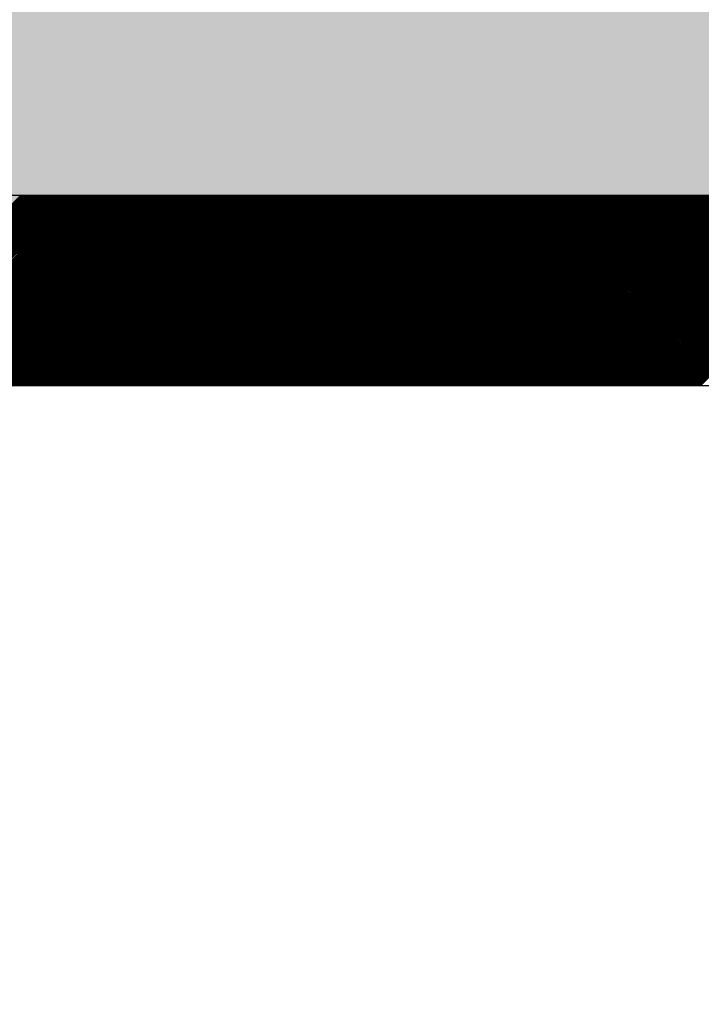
# Model space of a CAD drawing. Extents: x 3940905 to 4145695, y 925352 to 1109797.
# Tile 471 of 656: x 4007301 to 4007390, y 1099017 to 1099146. Entities that reach past the tile are written whole.
import ezdxf

# ---------------------------------------------------------------- set-up
doc = ezdxf.new("R2010")
doc.units = 0
doc.header["$LTSCALE"] = 750
doc.header["$MEASUREMENT"] = 0
doc.layers.get('0').update_dxf_attribs({"linetype": 'CONTINUOUS', "lineweight": 0})
doc.layers.add('CKD Equipments', color=252, linetype='CONTINUOUS', lineweight=0)
doc.layers.add('COLUMN', color=1, linetype='CONTINUOUS', lineweight=9)

# ---------------------------------------------------------------- blocks, each defined once
blk = doc.blocks.new('COLUMN')
at = {"layer": 'COLUMN'}
h = blk.add_hatch(color=1, dxfattribs=at)
h.dxf.hatch_style = 1
h.paths.add_polyline_path([(2683498.96, 965771.06), (2684447.96, 965771.06), (2684447.96, 965331.06), (2683498.96, 965331.06)])
h.paths.add_polyline_path([(2684237.96, 970191.06), (2683498.96, 970191.06), (2683498.96, 969191.06), (2684237.96, 969191.06)])
h.paths.add_polyline_path([(2687442.96, 969266.06), (2687037.96, 969266.06), (2687037.96, 970031.06), (2687442.96, 970031.06)])
h.paths.add_polyline_path([(2687107.96, 972041.45), (2687643.96, 972041.45), (2687643.96, 971756.06), (2687107.96, 971756.06)])
h.paths.add_polyline_path([(2683498.96, 973491.06), (2684407.96, 973491.06), (2684407.96, 973041.06), (2683498.96, 973041.06)])
h.paths.add_polyline_path([(2683648.96, 975761.06), (2683977.96, 975761.06), (2683977.96, 975211.06), (2683648.96, 975211.06)])
h.paths.add_polyline_path([(2686977.96, 975811.06), (2687727.96, 975811.06), (2687727.96, 975476.06), (2686977.96, 975476.06)])
h.paths.add_polyline_path([(2689868.96, 975851.06), (2689027.96, 975851.06), (2689027.96, 975556.06), (2689868.96, 975556.06)])
h.paths.add_polyline_path([(2686977.96, 973346.06), (2687643.96, 973346.06), (2687643.96, 973116.06), (2686977.96, 973116.06)])
h.paths.add_polyline_path([(2683823.96, 977646.06), (2684028.96, 977646.06), (2684028.96, 977211.06), (2683823.96, 977211.06)])
h.paths.add_polyline_path([(2683823.96, 979911.06), (2684103.96, 979911.06), (2684103.96, 980241.06), (2683823.96, 980241.06)])
h.paths.add_polyline_path([(2687803.96, 979891.06), (2688003.96, 979891.06), (2688003.96, 980241.06), (2687803.96, 980241.06)])
h.paths.add_polyline_path([(2691583.96, 979836.06), (2692013.96, 979836.06), (2692013.96, 980241.06), (2691583.96, 980241.06)])
h.paths.add_polyline_path([(2691695.96, 977346.06), (2692013.96, 977346.06), (2692013.96, 976786.06), (2691695.96, 976786.06)])
h.paths.add_polyline_path([(2687442.96, 965841.06), (2686812.96, 965841.06), (2686812.96, 965401.06), (2687442.96, 965401.06)])
h.paths.add_polyline_path([(2687467.96, 963421.06), (2686702.96, 963421.06), (2686702.96, 962976.06), (2687467.96, 962976.06)])
h.paths.add_polyline_path([(2684167.96, 963191.06), (2683398.96, 963191.06), (2683398.96, 962446.06), (2684167.96, 962446.06)])
h.paths.add_polyline_path([(2684447.96, 958916.06), (2683398.96, 958916.06), (2683398.96, 959356.06), (2684447.96, 959356.06)])
h.paths.add_polyline_path([(2684447.96, 957356.06), (2683413.96, 957356.06), (2683413.96, 956916.06), (2684447.96, 956916.06)])
h.paths.add_polyline_path([(2687457.96, 957436.06), (2686707.96, 957436.06), (2686707.96, 956996.06), (2687457.96, 956996.06)])
h.paths.add_polyline_path([(2687452.96, 959516.06), (2686692.96, 959516.06), (2686692.96, 959086.06), (2687452.96, 959086.06)])
h.paths.add_polyline_path([(2683413.96, 953326.06), (2684312.96, 953326.06), (2684312.96, 953776.06), (2683413.96, 953776.06)])
h.paths.add_polyline_path([(2683293.96, 952396.06), (2683767.96, 952396.06), (2683767.96, 951976.06), (2683293.96, 951976.06)])
h.paths.add_polyline_path([(2682463.96, 977841.06), (2681833.96, 977841.06), (2681833.96, 977051.06), (2682463.96, 977051.06)])
at = {"color": 2}
blk.add_lwpolyline([(2682463.96, 977841.06), (2681833.96, 977841.06), (2681833.96, 977051.06), (2682463.96, 977051.06)], close=True, dxfattribs=at)
at = {"layer": 'COLUMN', "color": 1}
blk.add_lwpolyline([(2682463.96, 977841.06), (2681833.96, 977841.06), (2681833.96, 977051.06), (2682463.96, 977051.06)], close=True, dxfattribs=at)

msp = doc.modelspace()

# ---------------------------------------------------------------- linework, layer by layer
at = {"layer": 'CKD Equipments', "lineweight": -2, "ltscale": 0.2}
for p, q in [((4007876.17, 1099123.33), (4007211.17, 1099123.33)), ((4007876.17, 1099123.33), (4007211.17, 1099123.33)), ((4007851.17, 1099098.33), (4007236.17, 1099098.33))]:
    msp.add_line(p, q, dxfattribs=at)
at = {"layer": 'CKD Equipments', "color": 43, "linetype": 'Continuous', "lineweight": -2, "ltscale": 0.2}
for p, q in [((4007275.82, 1099098.33), (4007300.82, 1099123.33)), ((4007276, 1099098.33), (4007301, 1099123.33)), ((4007276.18, 1099098.33), (4007301.18, 1099123.33)), ((4007276.35, 1099098.33), (4007301.35, 1099123.33)), ((4007276.53, 1099098.33), (4007301.53, 1099123.33)), ((4007276.71, 1099098.33), (4007301.71, 1099123.33)), ((4007276.88, 1099098.33), (4007301.88, 1099123.33)), ((4007277.06, 1099098.33), (4007302.06, 1099123.33)), ((4007277.24, 1099098.33), (4007302.24, 1099123.33)), ((4007277.41, 1099098.33), (4007302.41, 1099123.33)), ((4007277.59, 1099098.33), (4007302.59, 1099123.33)), ((4007277.77, 1099098.33), (4007302.77, 1099123.33)), ((4007277.94, 1099098.33), (4007302.94, 1099123.33)), ((4007278.12, 1099098.33), (4007303.12, 1099123.33)), ((4007278.3, 1099098.33), (4007303.3, 1099123.33)), ((4007278.47, 1099098.33), (4007303.47, 1099123.33)), ((4007278.65, 1099098.33), (4007303.65, 1099123.33)), ((4007278.83, 1099098.33), (4007303.83, 1099123.33)), ((4007279, 1099098.33), (4007304, 1099123.33)), ((4007279.18, 1099098.33), (4007304.18, 1099123.33)), ((4007279.36, 1099098.33), (4007304.36, 1099123.33)), ((4007279.53, 1099098.33), (4007304.53, 1099123.33)), ((4007279.71, 1099098.33), (4007304.71, 1099123.33)), ((4007279.89, 1099098.33), (4007304.89, 1099123.33)), ((4007280.06, 1099098.33), (4007305.06, 1099123.33)), ((4007280.24, 1099098.33), (4007305.24, 1099123.33)), ((4007280.42, 1099098.33), (4007305.42, 1099123.33)), ((4007280.59, 1099098.33), (4007305.59, 1099123.33)), ((4007280.77, 1099098.33), (4007305.77, 1099123.33)), ((4007280.95, 1099098.33), (4007305.95, 1099123.33)), ((4007281.12, 1099098.33), (4007306.12, 1099123.33)), ((4007281.3, 1099098.33), (4007306.3, 1099123.33)), ((4007281.48, 1099098.33), (4007306.48, 1099123.33)), ((4007281.66, 1099098.33), (4007306.66, 1099123.33)), ((4007281.83, 1099098.33), (4007306.83, 1099123.33)), ((4007282.01, 1099098.33), (4007307.01, 1099123.33)), ((4007282.19, 1099098.33), (4007307.19, 1099123.33)), ((4007282.36, 1099098.33), (4007307.36, 1099123.33)), ((4007282.54, 1099098.33), (4007307.54, 1099123.33)), ((4007282.72, 1099098.33), (4007307.72, 1099123.33)), ((4007282.89, 1099098.33), (4007307.89, 1099123.33)), ((4007283.07, 1099098.33), (4007308.07, 1099123.33)), ((4007283.25, 1099098.33), (4007308.25, 1099123.33)), ((4007283.42, 1099098.33), (4007308.42, 1099123.33)), ((4007283.6, 1099098.33), (4007308.6, 1099123.33)), ((4007283.78, 1099098.33), (4007308.78, 1099123.33)), ((4007283.95, 1099098.33), (4007308.95, 1099123.33)), ((4007284.13, 1099098.33), (4007309.13, 1099123.33)), ((4007284.31, 1099098.33), (4007309.31, 1099123.33)), ((4007284.48, 1099098.33), (4007309.48, 1099123.33)), ((4007284.66, 1099098.33), (4007309.66, 1099123.33)), ((4007284.84, 1099098.33), (4007309.84, 1099123.33)), ((4007285.01, 1099098.33), (4007310.01, 1099123.33)), ((4007285.19, 1099098.33), (4007310.19, 1099123.33)), ((4007285.37, 1099098.33), (4007310.37, 1099123.33)), ((4007285.54, 1099098.33), (4007310.54, 1099123.33)), ((4007285.72, 1099098.33), (4007310.72, 1099123.33)), ((4007285.9, 1099098.33), (4007310.9, 1099123.33)), ((4007286.07, 1099098.33), (4007311.07, 1099123.33)), ((4007286.25, 1099098.33), (4007311.25, 1099123.33)), ((4007286.43, 1099098.33), (4007311.43, 1099123.33)), ((4007286.61, 1099098.33), (4007311.61, 1099123.33)), ((4007286.78, 1099098.33), (4007311.78, 1099123.33)), ((4007286.96, 1099098.33), (4007311.96, 1099123.33)), ((4007287.14, 1099098.33), (4007312.14, 1099123.33)), ((4007287.31, 1099098.33), (4007312.31, 1099123.33)), ((4007287.49, 1099098.33), (4007312.49, 1099123.33)), ((4007287.67, 1099098.33), (4007312.67, 1099123.33)), ((4007287.84, 1099098.33), (4007312.84, 1099123.33)), ((4007288.02, 1099098.33), (4007313.02, 1099123.33)), ((4007288.2, 1099098.33), (4007313.2, 1099123.33)), ((4007288.37, 1099098.33), (4007313.37, 1099123.33)), ((4007288.55, 1099098.33), (4007313.55, 1099123.33)), ((4007288.73, 1099098.33), (4007313.73, 1099123.33)), ((4007288.9, 1099098.33), (4007313.9, 1099123.33)), ((4007289.08, 1099098.33), (4007314.08, 1099123.33)), ((4007289.26, 1099098.33), (4007314.26, 1099123.33)), ((4007289.43, 1099098.33), (4007314.43, 1099123.33)), ((4007289.61, 1099098.33), (4007314.61, 1099123.33)), ((4007289.79, 1099098.33), (4007314.79, 1099123.33)), ((4007289.96, 1099098.33), (4007314.96, 1099123.33)), ((4007290.14, 1099098.33), (4007315.14, 1099123.33)), ((4007290.32, 1099098.33), (4007315.32, 1099123.33)), ((4007290.49, 1099098.33), (4007315.49, 1099123.33)), ((4007290.67, 1099098.33), (4007315.67, 1099123.33)), ((4007290.85, 1099098.33), (4007315.85, 1099123.33)), ((4007291.02, 1099098.33), (4007316.02, 1099123.33)), ((4007291.2, 1099098.33), (4007316.2, 1099123.33)), ((4007291.38, 1099098.33), (4007316.38, 1099123.33)), ((4007291.55, 1099098.33), (4007316.55, 1099123.33)), ((4007291.73, 1099098.33), (4007316.73, 1099123.33)), ((4007291.91, 1099098.33), (4007316.91, 1099123.33)), ((4007292.09, 1099098.33), (4007317.09, 1099123.33)), ((4007292.26, 1099098.33), (4007317.26, 1099123.33)), ((4007292.44, 1099098.33), (4007317.44, 1099123.33)), ((4007292.62, 1099098.33), (4007317.62, 1099123.33)), ((4007292.79, 1099098.33), (4007317.79, 1099123.33)), ((4007292.97, 1099098.33), (4007317.97, 1099123.33)), ((4007293.15, 1099098.33), (4007318.15, 1099123.33)), ((4007293.32, 1099098.33), (4007318.32, 1099123.33)), ((4007293.5, 1099098.33), (4007318.5, 1099123.33)), ((4007293.68, 1099098.33), (4007318.68, 1099123.33)), ((4007293.85, 1099098.33), (4007318.85, 1099123.33)), ((4007294.03, 1099098.33), (4007319.03, 1099123.33)), ((4007294.21, 1099098.33), (4007319.21, 1099123.33)), ((4007294.38, 1099098.33), (4007319.38, 1099123.33)), ((4007294.56, 1099098.33), (4007319.56, 1099123.33)), ((4007294.74, 1099098.33), (4007319.74, 1099123.33)), ((4007294.91, 1099098.33), (4007319.91, 1099123.33)), ((4007295.09, 1099098.33), (4007320.09, 1099123.33)), ((4007295.27, 1099098.33), (4007320.27, 1099123.33)), ((4007295.44, 1099098.33), (4007320.44, 1099123.33)), ((4007295.62, 1099098.33), (4007320.62, 1099123.33)), ((4007295.8, 1099098.33), (4007320.8, 1099123.33)), ((4007295.97, 1099098.33), (4007320.97, 1099123.33)), ((4007296.15, 1099098.33), (4007321.15, 1099123.33)), ((4007296.33, 1099098.33), (4007321.33, 1099123.33)), ((4007296.5, 1099098.33), (4007321.5, 1099123.33)), ((4007296.68, 1099098.33), (4007321.68, 1099123.33)), ((4007296.86, 1099098.33), (4007321.86, 1099123.33)), ((4007297.03, 1099098.33), (4007322.03, 1099123.33)), ((4007297.21, 1099098.33), (4007322.21, 1099123.33)), ((4007297.39, 1099098.33), (4007322.39, 1099123.33)), ((4007297.57, 1099098.33), (4007322.57, 1099123.33)), ((4007297.74, 1099098.33), (4007322.74, 1099123.33)), ((4007297.92, 1099098.33), (4007322.92, 1099123.33)), ((4007298.1, 1099098.33), (4007323.1, 1099123.33)), ((4007298.27, 1099098.33), (4007323.27, 1099123.33)), ((4007298.45, 1099098.33), (4007323.45, 1099123.33)), ((4007298.63, 1099098.33), (4007323.63, 1099123.33)), ((4007298.8, 1099098.33), (4007323.8, 1099123.33)), ((4007298.98, 1099098.33), (4007323.98, 1099123.33)), ((4007299.16, 1099098.33), (4007324.16, 1099123.33)), ((4007299.33, 1099098.33), (4007324.33, 1099123.33)), ((4007299.51, 1099098.33), (4007324.51, 1099123.33)), ((4007299.69, 1099098.33), (4007324.69, 1099123.33)), ((4007299.86, 1099098.33), (4007324.86, 1099123.33)), ((4007300.04, 1099098.33), (4007325.04, 1099123.33)), ((4007300.22, 1099098.33), (4007325.22, 1099123.33)), ((4007300.39, 1099098.33), (4007325.39, 1099123.33)), ((4007300.57, 1099098.33), (4007325.57, 1099123.33)), ((4007300.75, 1099098.33), (4007325.75, 1099123.33)), ((4007300.92, 1099098.33), (4007325.92, 1099123.33)), ((4007301.1, 1099098.33), (4007326.1, 1099123.33)), ((4007301.28, 1099098.33), (4007326.28, 1099123.33)), ((4007301.45, 1099098.33), (4007326.45, 1099123.33)), ((4007301.63, 1099098.33), (4007326.63, 1099123.33)), ((4007301.81, 1099098.33), (4007326.81, 1099123.33)), ((4007301.98, 1099098.33), (4007326.98, 1099123.33)), ((4007302.16, 1099098.33), (4007327.16, 1099123.33)), ((4007302.34, 1099098.33), (4007327.34, 1099123.33)), ((4007302.51, 1099098.33), (4007327.51, 1099123.33)), ((4007302.69, 1099098.33), (4007327.69, 1099123.33)), ((4007302.87, 1099098.33), (4007327.87, 1099123.33)), ((4007303.05, 1099098.33), (4007328.05, 1099123.33)), ((4007303.22, 1099098.33), (4007328.22, 1099123.33)), ((4007303.4, 1099098.33), (4007328.4, 1099123.33)), ((4007303.58, 1099098.33), (4007328.58, 1099123.33)), ((4007303.75, 1099098.33), (4007328.75, 1099123.33)), ((4007303.93, 1099098.33), (4007328.93, 1099123.33)), ((4007304.11, 1099098.33), (4007329.11, 1099123.33)), ((4007304.28, 1099098.33), (4007329.28, 1099123.33)), ((4007304.46, 1099098.33), (4007329.46, 1099123.33)), ((4007304.64, 1099098.33), (4007329.64, 1099123.33)), ((4007304.81, 1099098.33), (4007329.81, 1099123.33)), ((4007304.99, 1099098.33), (4007329.99, 1099123.33)), ((4007305.17, 1099098.33), (4007330.17, 1099123.33)), ((4007305.34, 1099098.33), (4007330.34, 1099123.33)), ((4007305.52, 1099098.33), (4007330.52, 1099123.33)), ((4007305.7, 1099098.33), (4007330.7, 1099123.33)), ((4007305.87, 1099098.33), (4007330.87, 1099123.33)), ((4007306.05, 1099098.33), (4007331.05, 1099123.33)), ((4007306.23, 1099098.33), (4007331.23, 1099123.33)), ((4007306.4, 1099098.33), (4007331.4, 1099123.33)), ((4007306.58, 1099098.33), (4007331.58, 1099123.33)), ((4007306.76, 1099098.33), (4007331.76, 1099123.33)), ((4007306.93, 1099098.33), (4007331.93, 1099123.33)), ((4007307.11, 1099098.33), (4007332.11, 1099123.33)), ((4007307.29, 1099098.33), (4007332.29, 1099123.33)), ((4007307.46, 1099098.33), (4007332.46, 1099123.33)), ((4007307.64, 1099098.33), (4007332.64, 1099123.33)), ((4007307.82, 1099098.33), (4007332.82, 1099123.33)), ((4007308, 1099098.33), (4007333, 1099123.33)), ((4007308.17, 1099098.33), (4007333.17, 1099123.33)), ((4007308.35, 1099098.33), (4007333.35, 1099123.33)), ((4007308.53, 1099098.33), (4007333.53, 1099123.33)), ((4007308.7, 1099098.33), (4007333.7, 1099123.33)), ((4007308.88, 1099098.33), (4007333.88, 1099123.33)), ((4007309.06, 1099098.33), (4007334.06, 1099123.33)), ((4007309.23, 1099098.33), (4007334.23, 1099123.33)), ((4007309.41, 1099098.33), (4007334.41, 1099123.33)), ((4007309.59, 1099098.33), (4007334.59, 1099123.33)), ((4007309.76, 1099098.33), (4007334.76, 1099123.33)), ((4007309.94, 1099098.33), (4007334.94, 1099123.33)), ((4007310.12, 1099098.33), (4007335.12, 1099123.33)), ((4007310.29, 1099098.33), (4007335.29, 1099123.33)), ((4007310.47, 1099098.33), (4007335.47, 1099123.33)), ((4007310.65, 1099098.33), (4007335.65, 1099123.33)), ((4007310.82, 1099098.33), (4007335.82, 1099123.33)), ((4007311, 1099098.33), (4007336, 1099123.33)), ((4007311.18, 1099098.33), (4007336.18, 1099123.33)), ((4007311.35, 1099098.33), (4007336.35, 1099123.33)), ((4007311.53, 1099098.33), (4007336.53, 1099123.33)), ((4007311.71, 1099098.33), (4007336.71, 1099123.33)), ((4007311.88, 1099098.33), (4007336.88, 1099123.33)), ((4007312.06, 1099098.33), (4007337.06, 1099123.33)), ((4007312.24, 1099098.33), (4007337.24, 1099123.33)), ((4007312.41, 1099098.33), (4007337.41, 1099123.33)), ((4007312.59, 1099098.33), (4007337.59, 1099123.33)), ((4007312.77, 1099098.33), (4007337.77, 1099123.33)), ((4007312.94, 1099098.33), (4007337.94, 1099123.33)), ((4007313.12, 1099098.33), (4007338.12, 1099123.33)), ((4007313.3, 1099098.33), (4007338.3, 1099123.33)), ((4007313.48, 1099098.33), (4007338.48, 1099123.33)), ((4007313.65, 1099098.33), (4007338.65, 1099123.33)), ((4007313.83, 1099098.33), (4007338.83, 1099123.33)), ((4007314.01, 1099098.33), (4007339.01, 1099123.33)), ((4007314.18, 1099098.33), (4007339.18, 1099123.33)), ((4007314.36, 1099098.33), (4007339.36, 1099123.33)), ((4007314.54, 1099098.33), (4007339.54, 1099123.33)), ((4007314.71, 1099098.33), (4007339.71, 1099123.33)), ((4007314.89, 1099098.33), (4007339.89, 1099123.33)), ((4007315.07, 1099098.33), (4007340.07, 1099123.33)), ((4007315.24, 1099098.33), (4007340.24, 1099123.33)), ((4007315.42, 1099098.33), (4007340.42, 1099123.33)), ((4007315.6, 1099098.33), (4007340.6, 1099123.33)), ((4007315.77, 1099098.33), (4007340.77, 1099123.33)), ((4007315.95, 1099098.33), (4007340.95, 1099123.33)), ((4007316.13, 1099098.33), (4007341.13, 1099123.33)), ((4007316.3, 1099098.33), (4007341.3, 1099123.33)), ((4007316.48, 1099098.33), (4007341.48, 1099123.33)), ((4007316.66, 1099098.33), (4007341.66, 1099123.33)), ((4007316.83, 1099098.33), (4007341.83, 1099123.33)), ((4007317.01, 1099098.33), (4007342.01, 1099123.33)), ((4007317.19, 1099098.33), (4007342.19, 1099123.33)), ((4007317.36, 1099098.33), (4007342.36, 1099123.33)), ((4007317.54, 1099098.33), (4007342.54, 1099123.33)), ((4007317.72, 1099098.33), (4007342.72, 1099123.33)), ((4007317.89, 1099098.33), (4007342.89, 1099123.33)), ((4007318.07, 1099098.33), (4007343.07, 1099123.33)), ((4007318.25, 1099098.33), (4007343.25, 1099123.33)), ((4007318.42, 1099098.33), (4007343.42, 1099123.33)), ((4007318.6, 1099098.33), (4007343.6, 1099123.33)), ((4007318.78, 1099098.33), (4007343.78, 1099123.33)), ((4007318.96, 1099098.33), (4007343.96, 1099123.33)), ((4007319.13, 1099098.33), (4007344.13, 1099123.33)), ((4007319.31, 1099098.33), (4007344.31, 1099123.33)), ((4007319.49, 1099098.33), (4007344.49, 1099123.33)), ((4007319.66, 1099098.33), (4007344.66, 1099123.33)), ((4007319.84, 1099098.33), (4007344.84, 1099123.33)), ((4007320.02, 1099098.33), (4007345.02, 1099123.33)), ((4007320.19, 1099098.33), (4007345.19, 1099123.33)), ((4007320.37, 1099098.33), (4007345.37, 1099123.33)), ((4007320.55, 1099098.33), (4007345.55, 1099123.33)), ((4007320.72, 1099098.33), (4007345.72, 1099123.33)), ((4007320.9, 1099098.33), (4007345.9, 1099123.33)), ((4007321.08, 1099098.33), (4007346.08, 1099123.33)), ((4007321.25, 1099098.33), (4007346.25, 1099123.33)), ((4007321.43, 1099098.33), (4007346.43, 1099123.33)), ((4007321.61, 1099098.33), (4007346.61, 1099123.33)), ((4007321.78, 1099098.33), (4007346.78, 1099123.33)), ((4007321.96, 1099098.33), (4007346.96, 1099123.33)), ((4007322.14, 1099098.33), (4007347.14, 1099123.33)), ((4007322.31, 1099098.33), (4007347.31, 1099123.33)), ((4007322.49, 1099098.33), (4007347.49, 1099123.33)), ((4007322.67, 1099098.33), (4007347.67, 1099123.33)), ((4007322.84, 1099098.33), (4007347.84, 1099123.33)), ((4007323.02, 1099098.33), (4007348.02, 1099123.33)), ((4007323.2, 1099098.33), (4007348.2, 1099123.33)), ((4007323.37, 1099098.33), (4007348.37, 1099123.33)), ((4007323.55, 1099098.33), (4007348.55, 1099123.33)), ((4007323.73, 1099098.33), (4007348.73, 1099123.33)), ((4007323.9, 1099098.33), (4007348.9, 1099123.33)), ((4007324.08, 1099098.33), (4007349.08, 1099123.33)), ((4007324.26, 1099098.33), (4007349.26, 1099123.33)), ((4007324.44, 1099098.33), (4007349.44, 1099123.33)), ((4007324.61, 1099098.33), (4007349.61, 1099123.33)), ((4007324.79, 1099098.33), (4007349.79, 1099123.33)), ((4007324.97, 1099098.33), (4007349.97, 1099123.33)), ((4007325.14, 1099098.33), (4007350.14, 1099123.33)), ((4007325.32, 1099098.33), (4007350.32, 1099123.33)), ((4007325.5, 1099098.33), (4007350.5, 1099123.33)), ((4007325.67, 1099098.33), (4007350.67, 1099123.33)), ((4007325.85, 1099098.33), (4007350.85, 1099123.33)), ((4007326.03, 1099098.33), (4007351.03, 1099123.33)), ((4007326.2, 1099098.33), (4007351.2, 1099123.33)), ((4007326.38, 1099098.33), (4007351.38, 1099123.33)), ((4007326.56, 1099098.33), (4007351.56, 1099123.33)), ((4007326.73, 1099098.33), (4007351.73, 1099123.33)), ((4007326.91, 1099098.33), (4007351.91, 1099123.33)), ((4007327.09, 1099098.33), (4007352.09, 1099123.33)), ((4007327.26, 1099098.33), (4007352.26, 1099123.33)), ((4007327.44, 1099098.33), (4007352.44, 1099123.33)), ((4007327.62, 1099098.33), (4007352.62, 1099123.33)), ((4007327.79, 1099098.33), (4007352.79, 1099123.33)), ((4007327.97, 1099098.33), (4007352.97, 1099123.33)), ((4007328.15, 1099098.33), (4007353.15, 1099123.33)), ((4007328.32, 1099098.33), (4007353.32, 1099123.33)), ((4007328.5, 1099098.33), (4007353.5, 1099123.33)), ((4007328.68, 1099098.33), (4007353.68, 1099123.33)), ((4007328.85, 1099098.33), (4007353.85, 1099123.33)), ((4007329.03, 1099098.33), (4007354.03, 1099123.33)), ((4007329.21, 1099098.33), (4007354.21, 1099123.33)), ((4007329.38, 1099098.33), (4007354.38, 1099123.33)), ((4007329.56, 1099098.33), (4007354.56, 1099123.33)), ((4007329.74, 1099098.33), (4007354.74, 1099123.33)), ((4007329.92, 1099098.33), (4007354.92, 1099123.33)), ((4007330.09, 1099098.33), (4007355.09, 1099123.33)), ((4007330.27, 1099098.33), (4007355.27, 1099123.33)), ((4007330.45, 1099098.33), (4007355.45, 1099123.33)), ((4007330.62, 1099098.33), (4007355.62, 1099123.33)), ((4007330.8, 1099098.33), (4007355.8, 1099123.33)), ((4007330.98, 1099098.33), (4007355.98, 1099123.33)), ((4007331.15, 1099098.33), (4007356.15, 1099123.33)), ((4007331.33, 1099098.33), (4007356.33, 1099123.33)), ((4007331.51, 1099098.33), (4007356.51, 1099123.33)), ((4007331.68, 1099098.33), (4007356.68, 1099123.33)), ((4007331.86, 1099098.33), (4007356.86, 1099123.33)), ((4007332.04, 1099098.33), (4007357.04, 1099123.33)), ((4007332.21, 1099098.33), (4007357.21, 1099123.33)), ((4007332.39, 1099098.33), (4007357.39, 1099123.33)), ((4007332.57, 1099098.33), (4007357.57, 1099123.33)), ((4007332.74, 1099098.33), (4007357.74, 1099123.33)), ((4007332.92, 1099098.33), (4007357.92, 1099123.33)), ((4007333.1, 1099098.33), (4007358.1, 1099123.33)), ((4007333.27, 1099098.33), (4007358.27, 1099123.33)), ((4007333.45, 1099098.33), (4007358.45, 1099123.33)), ((4007333.63, 1099098.33), (4007358.63, 1099123.33)), ((4007333.8, 1099098.33), (4007358.8, 1099123.33)), ((4007333.98, 1099098.33), (4007358.98, 1099123.33)), ((4007334.16, 1099098.33), (4007359.16, 1099123.33)), ((4007334.33, 1099098.33), (4007359.33, 1099123.33)), ((4007334.51, 1099098.33), (4007359.51, 1099123.33)), ((4007334.69, 1099098.33), (4007359.69, 1099123.33)), ((4007334.87, 1099098.33), (4007359.87, 1099123.33)), ((4007335.04, 1099098.33), (4007360.04, 1099123.33)), ((4007335.22, 1099098.33), (4007360.22, 1099123.33)), ((4007335.4, 1099098.33), (4007360.4, 1099123.33)), ((4007335.57, 1099098.33), (4007360.57, 1099123.33)), ((4007335.75, 1099098.33), (4007360.75, 1099123.33)), ((4007335.93, 1099098.33), (4007360.93, 1099123.33)), ((4007336.1, 1099098.33), (4007361.1, 1099123.33)), ((4007336.28, 1099098.33), (4007361.28, 1099123.33)), ((4007336.46, 1099098.33), (4007361.46, 1099123.33)), ((4007336.63, 1099098.33), (4007361.63, 1099123.33)), ((4007336.81, 1099098.33), (4007361.81, 1099123.33)), ((4007336.99, 1099098.33), (4007361.99, 1099123.33)), ((4007337.16, 1099098.33), (4007362.16, 1099123.33)), ((4007337.34, 1099098.33), (4007362.34, 1099123.33)), ((4007337.52, 1099098.33), (4007362.52, 1099123.33)), ((4007337.69, 1099098.33), (4007362.69, 1099123.33)), ((4007337.87, 1099098.33), (4007362.87, 1099123.33)), ((4007338.05, 1099098.33), (4007363.05, 1099123.33)), ((4007338.22, 1099098.33), (4007363.22, 1099123.33)), ((4007338.4, 1099098.33), (4007363.4, 1099123.33)), ((4007338.58, 1099098.33), (4007363.58, 1099123.33)), ((4007338.75, 1099098.33), (4007363.75, 1099123.33)), ((4007338.93, 1099098.33), (4007363.93, 1099123.33)), ((4007339.11, 1099098.33), (4007364.11, 1099123.33)), ((4007339.28, 1099098.33), (4007364.28, 1099123.33)), ((4007339.46, 1099098.33), (4007364.46, 1099123.33)), ((4007339.64, 1099098.33), (4007364.64, 1099123.33)), ((4007339.81, 1099098.33), (4007364.81, 1099123.33)), ((4007339.99, 1099098.33), (4007364.99, 1099123.33)), ((4007340.17, 1099098.33), (4007365.17, 1099123.33)), ((4007340.35, 1099098.33), (4007365.35, 1099123.33)), ((4007340.52, 1099098.33), (4007365.52, 1099123.33)), ((4007340.7, 1099098.33), (4007365.7, 1099123.33)), ((4007340.88, 1099098.33), (4007365.88, 1099123.33)), ((4007341.05, 1099098.33), (4007366.05, 1099123.33)), ((4007341.23, 1099098.33), (4007366.23, 1099123.33)), ((4007341.41, 1099098.33), (4007366.41, 1099123.33)), ((4007341.58, 1099098.33), (4007366.58, 1099123.33)), ((4007341.76, 1099098.33), (4007366.76, 1099123.33)), ((4007341.94, 1099098.33), (4007366.94, 1099123.33)), ((4007342.11, 1099098.33), (4007367.11, 1099123.33)), ((4007342.29, 1099098.33), (4007367.29, 1099123.33)), ((4007342.47, 1099098.33), (4007367.47, 1099123.33)), ((4007342.64, 1099098.33), (4007367.64, 1099123.33)), ((4007342.82, 1099098.33), (4007367.82, 1099123.33)), ((4007343, 1099098.33), (4007368, 1099123.33)), ((4007343.17, 1099098.33), (4007368.17, 1099123.33)), ((4007343.35, 1099098.33), (4007368.35, 1099123.33)), ((4007343.53, 1099098.33), (4007368.53, 1099123.33)), ((4007343.7, 1099098.33), (4007368.7, 1099123.33)), ((4007343.88, 1099098.33), (4007368.88, 1099123.33)), ((4007344.06, 1099098.33), (4007369.06, 1099123.33)), ((4007344.23, 1099098.33), (4007369.23, 1099123.33)), ((4007344.41, 1099098.33), (4007369.41, 1099123.33)), ((4007344.59, 1099098.33), (4007369.59, 1099123.33)), ((4007344.76, 1099098.33), (4007369.76, 1099123.33)), ((4007344.94, 1099098.33), (4007369.94, 1099123.33)), ((4007345.12, 1099098.33), (4007370.12, 1099123.33)), ((4007345.29, 1099098.33), (4007370.29, 1099123.33)), ((4007345.47, 1099098.33), (4007370.47, 1099123.33)), ((4007345.65, 1099098.33), (4007370.65, 1099123.33)), ((4007345.83, 1099098.33), (4007370.83, 1099123.33)), ((4007346, 1099098.33), (4007371, 1099123.33)), ((4007346.18, 1099098.33), (4007371.18, 1099123.33)), ((4007346.36, 1099098.33), (4007371.36, 1099123.33)), ((4007346.53, 1099098.33), (4007371.53, 1099123.33)), ((4007346.71, 1099098.33), (4007371.71, 1099123.33)), ((4007346.89, 1099098.33), (4007371.89, 1099123.33)), ((4007347.06, 1099098.33), (4007372.06, 1099123.33)), ((4007347.24, 1099098.33), (4007372.24, 1099123.33)), ((4007347.42, 1099098.33), (4007372.42, 1099123.33)), ((4007347.59, 1099098.33), (4007372.59, 1099123.33)), ((4007347.77, 1099098.33), (4007372.77, 1099123.33)), ((4007347.95, 1099098.33), (4007372.95, 1099123.33)), ((4007348.12, 1099098.33), (4007373.12, 1099123.33)), ((4007348.3, 1099098.33), (4007373.3, 1099123.33)), ((4007348.48, 1099098.33), (4007373.48, 1099123.33)), ((4007348.65, 1099098.33), (4007373.65, 1099123.33)), ((4007348.83, 1099098.33), (4007373.83, 1099123.33)), ((4007349.01, 1099098.33), (4007374.01, 1099123.33)), ((4007349.18, 1099098.33), (4007374.18, 1099123.33)), ((4007349.36, 1099098.33), (4007374.36, 1099123.33)), ((4007349.54, 1099098.33), (4007374.54, 1099123.33)), ((4007349.71, 1099098.33), (4007374.71, 1099123.33)), ((4007349.89, 1099098.33), (4007374.89, 1099123.33)), ((4007350.07, 1099098.33), (4007375.07, 1099123.33)), ((4007350.24, 1099098.33), (4007375.24, 1099123.33)), ((4007350.42, 1099098.33), (4007375.42, 1099123.33)), ((4007350.6, 1099098.33), (4007375.6, 1099123.33)), ((4007350.77, 1099098.33), (4007375.77, 1099123.33)), ((4007350.95, 1099098.33), (4007375.95, 1099123.33)), ((4007351.13, 1099098.33), (4007376.13, 1099123.33)), ((4007351.31, 1099098.33), (4007376.31, 1099123.33)), ((4007351.48, 1099098.33), (4007376.48, 1099123.33)), ((4007351.66, 1099098.33), (4007376.66, 1099123.33)), ((4007351.84, 1099098.33), (4007376.84, 1099123.33)), ((4007352.01, 1099098.33), (4007377.01, 1099123.33)), ((4007352.19, 1099098.33), (4007377.19, 1099123.33)), ((4007352.37, 1099098.33), (4007377.37, 1099123.33)), ((4007352.54, 1099098.33), (4007377.54, 1099123.33)), ((4007352.72, 1099098.33), (4007377.72, 1099123.33)), ((4007352.9, 1099098.33), (4007377.9, 1099123.33)), ((4007353.07, 1099098.33), (4007378.07, 1099123.33)), ((4007353.25, 1099098.33), (4007378.25, 1099123.33)), ((4007353.43, 1099098.33), (4007378.43, 1099123.33)), ((4007353.6, 1099098.33), (4007378.6, 1099123.33)), ((4007353.78, 1099098.33), (4007378.78, 1099123.33)), ((4007353.96, 1099098.33), (4007378.96, 1099123.33)), ((4007354.13, 1099098.33), (4007379.13, 1099123.33)), ((4007354.31, 1099098.33), (4007379.31, 1099123.33)), ((4007354.49, 1099098.33), (4007379.49, 1099123.33)), ((4007354.66, 1099098.33), (4007379.66, 1099123.33)), ((4007354.84, 1099098.33), (4007379.84, 1099123.33)), ((4007355.02, 1099098.33), (4007380.02, 1099123.33)), ((4007355.19, 1099098.33), (4007380.19, 1099123.33)), ((4007355.37, 1099098.33), (4007380.37, 1099123.33)), ((4007355.55, 1099098.33), (4007380.55, 1099123.33)), ((4007355.72, 1099098.33), (4007380.72, 1099123.33)), ((4007355.9, 1099098.33), (4007380.9, 1099123.33)), ((4007356.08, 1099098.33), (4007381.08, 1099123.33)), ((4007356.26, 1099098.33), (4007381.26, 1099123.33)), ((4007356.43, 1099098.33), (4007381.43, 1099123.33)), ((4007356.61, 1099098.33), (4007381.61, 1099123.33)), ((4007356.79, 1099098.33), (4007381.79, 1099123.33)), ((4007356.96, 1099098.33), (4007381.96, 1099123.33)), ((4007357.14, 1099098.33), (4007382.14, 1099123.33)), ((4007357.32, 1099098.33), (4007382.32, 1099123.33)), ((4007357.49, 1099098.33), (4007382.49, 1099123.33)), ((4007357.67, 1099098.33), (4007382.67, 1099123.33)), ((4007357.85, 1099098.33), (4007382.85, 1099123.33)), ((4007358.02, 1099098.33), (4007383.02, 1099123.33)), ((4007358.2, 1099098.33), (4007383.2, 1099123.33)), ((4007358.38, 1099098.33), (4007383.38, 1099123.33)), ((4007358.55, 1099098.33), (4007383.55, 1099123.33)), ((4007358.73, 1099098.33), (4007383.73, 1099123.33)), ((4007358.91, 1099098.33), (4007383.91, 1099123.33)), ((4007359.08, 1099098.33), (4007384.08, 1099123.33)), ((4007359.26, 1099098.33), (4007384.26, 1099123.33)), ((4007359.44, 1099098.33), (4007384.44, 1099123.33)), ((4007359.61, 1099098.33), (4007384.61, 1099123.33)), ((4007359.79, 1099098.33), (4007384.79, 1099123.33)), ((4007359.97, 1099098.33), (4007384.97, 1099123.33)), ((4007360.14, 1099098.33), (4007385.14, 1099123.33)), ((4007360.32, 1099098.33), (4007385.32, 1099123.33)), ((4007360.5, 1099098.33), (4007385.5, 1099123.33)), ((4007360.67, 1099098.33), (4007385.67, 1099123.33)), ((4007360.85, 1099098.33), (4007385.85, 1099123.33)), ((4007361.03, 1099098.33), (4007386.03, 1099123.33)), ((4007361.2, 1099098.33), (4007386.2, 1099123.33)), ((4007361.38, 1099098.33), (4007386.38, 1099123.33)), ((4007361.56, 1099098.33), (4007386.56, 1099123.33)), ((4007361.74, 1099098.33), (4007386.74, 1099123.33)), ((4007361.91, 1099098.33), (4007386.91, 1099123.33)), ((4007362.09, 1099098.33), (4007387.09, 1099123.33)), ((4007362.27, 1099098.33), (4007387.27, 1099123.33)), ((4007362.44, 1099098.33), (4007387.44, 1099123.33)), ((4007362.62, 1099098.33), (4007387.62, 1099123.33)), ((4007362.8, 1099098.33), (4007387.8, 1099123.33)), ((4007362.97, 1099098.33), (4007387.97, 1099123.33)), ((4007363.15, 1099098.33), (4007388.15, 1099123.33)), ((4007363.33, 1099098.33), (4007388.33, 1099123.33)), ((4007363.5, 1099098.33), (4007388.5, 1099123.33)), ((4007363.68, 1099098.33), (4007388.68, 1099123.33)), ((4007363.86, 1099098.33), (4007388.86, 1099123.33)), ((4007364.03, 1099098.33), (4007389.03, 1099123.33)), ((4007364.21, 1099098.33), (4007389.21, 1099123.33)), ((4007364.39, 1099098.33), (4007389.39, 1099123.33)), ((4007364.56, 1099098.33), (4007389.56, 1099123.33)), ((4007364.74, 1099098.33), (4007389.74, 1099123.33)), ((4007364.92, 1099098.33), (4007389.92, 1099123.33)), ((4007365.09, 1099098.33), (4007390.09, 1099123.33)), ((4007365.27, 1099098.33), (4007390.27, 1099123.33)), ((4007365.45, 1099098.33), (4007390.45, 1099123.33)), ((4007365.62, 1099098.33), (4007390.62, 1099123.33)), ((4007365.8, 1099098.33), (4007390.8, 1099123.33)), ((4007365.98, 1099098.33), (4007390.98, 1099123.33)), ((4007366.15, 1099098.33), (4007391.15, 1099123.33)), ((4007366.33, 1099098.33), (4007391.33, 1099123.33)), ((4007366.51, 1099098.33), (4007391.51, 1099123.33)), ((4007366.68, 1099098.33), (4007391.68, 1099123.33)), ((4007366.86, 1099098.33), (4007391.86, 1099123.33)), ((4007367.04, 1099098.33), (4007392.04, 1099123.33)), ((4007367.22, 1099098.33), (4007392.22, 1099123.33)), ((4007367.39, 1099098.33), (4007392.39, 1099123.33)), ((4007367.57, 1099098.33), (4007392.57, 1099123.33)), ((4007367.75, 1099098.33), (4007392.75, 1099123.33)), ((4007367.92, 1099098.33), (4007392.92, 1099123.33)), ((4007368.1, 1099098.33), (4007393.1, 1099123.33)), ((4007368.28, 1099098.33), (4007393.28, 1099123.33)), ((4007368.45, 1099098.33), (4007393.45, 1099123.33)), ((4007368.63, 1099098.33), (4007393.63, 1099123.33)), ((4007368.81, 1099098.33), (4007393.81, 1099123.33)), ((4007368.98, 1099098.33), (4007393.98, 1099123.33)), ((4007369.16, 1099098.33), (4007394.16, 1099123.33)), ((4007369.34, 1099098.33), (4007394.34, 1099123.33)), ((4007369.51, 1099098.33), (4007394.51, 1099123.33)), ((4007369.69, 1099098.33), (4007394.69, 1099123.33)), ((4007369.87, 1099098.33), (4007394.87, 1099123.33)), ((4007370.04, 1099098.33), (4007395.04, 1099123.33)), ((4007370.22, 1099098.33), (4007395.22, 1099123.33)), ((4007370.4, 1099098.33), (4007395.4, 1099123.33)), ((4007370.57, 1099098.33), (4007395.57, 1099123.33)), ((4007370.75, 1099098.33), (4007395.75, 1099123.33)), ((4007370.93, 1099098.33), (4007395.93, 1099123.33)), ((4007371.1, 1099098.33), (4007396.1, 1099123.33)), ((4007371.28, 1099098.33), (4007396.28, 1099123.33)), ((4007371.46, 1099098.33), (4007396.46, 1099123.33)), ((4007371.63, 1099098.33), (4007396.63, 1099123.33)), ((4007371.81, 1099098.33), (4007396.81, 1099123.33)), ((4007371.99, 1099098.33), (4007396.99, 1099123.33)), ((4007372.16, 1099098.33), (4007397.16, 1099123.33)), ((4007372.34, 1099098.33), (4007397.34, 1099123.33)), ((4007372.52, 1099098.33), (4007397.52, 1099123.33)), ((4007372.7, 1099098.33), (4007397.7, 1099123.33)), ((4007372.87, 1099098.33), (4007397.87, 1099123.33)), ((4007373.05, 1099098.33), (4007398.05, 1099123.33)), ((4007373.23, 1099098.33), (4007398.23, 1099123.33)), ((4007373.4, 1099098.33), (4007398.4, 1099123.33)), ((4007373.58, 1099098.33), (4007398.58, 1099123.33)), ((4007373.76, 1099098.33), (4007398.76, 1099123.33)), ((4007373.93, 1099098.33), (4007398.93, 1099123.33)), ((4007374.11, 1099098.33), (4007399.11, 1099123.33)), ((4007374.29, 1099098.33), (4007399.29, 1099123.33)), ((4007374.46, 1099098.33), (4007399.46, 1099123.33)), ((4007374.64, 1099098.33), (4007399.64, 1099123.33)), ((4007374.82, 1099098.33), (4007399.82, 1099123.33)), ((4007374.99, 1099098.33), (4007399.99, 1099123.33)), ((4007375.17, 1099098.33), (4007400.17, 1099123.33)), ((4007375.35, 1099098.33), (4007400.35, 1099123.33)), ((4007375.52, 1099098.33), (4007400.52, 1099123.33)), ((4007375.7, 1099098.33), (4007400.7, 1099123.33)), ((4007375.88, 1099098.33), (4007400.88, 1099123.33)), ((4007376.05, 1099098.33), (4007401.05, 1099123.33)), ((4007376.23, 1099098.33), (4007401.23, 1099123.33)), ((4007376.41, 1099098.33), (4007401.41, 1099123.33)), ((4007376.58, 1099098.33), (4007401.58, 1099123.33)), ((4007376.76, 1099098.33), (4007401.76, 1099123.33)), ((4007376.94, 1099098.33), (4007401.94, 1099123.33)), ((4007377.11, 1099098.33), (4007402.11, 1099123.33)), ((4007377.29, 1099098.33), (4007402.29, 1099123.33)), ((4007377.47, 1099098.33), (4007402.47, 1099123.33)), ((4007377.65, 1099098.33), (4007402.65, 1099123.33)), ((4007377.82, 1099098.33), (4007402.82, 1099123.33)), ((4007378, 1099098.33), (4007403, 1099123.33)), ((4007378.18, 1099098.33), (4007403.18, 1099123.33)), ((4007378.35, 1099098.33), (4007403.35, 1099123.33)), ((4007378.53, 1099098.33), (4007403.53, 1099123.33)), ((4007378.71, 1099098.33), (4007403.71, 1099123.33)), ((4007378.88, 1099098.33), (4007403.88, 1099123.33)), ((4007379.06, 1099098.33), (4007404.06, 1099123.33)), ((4007379.24, 1099098.33), (4007404.24, 1099123.33)), ((4007379.41, 1099098.33), (4007404.41, 1099123.33)), ((4007379.59, 1099098.33), (4007404.59, 1099123.33)), ((4007379.77, 1099098.33), (4007404.77, 1099123.33)), ((4007379.94, 1099098.33), (4007404.94, 1099123.33)), ((4007380.12, 1099098.33), (4007405.12, 1099123.33)), ((4007380.3, 1099098.33), (4007405.3, 1099123.33)), ((4007380.47, 1099098.33), (4007405.47, 1099123.33)), ((4007380.65, 1099098.33), (4007405.65, 1099123.33)), ((4007380.83, 1099098.33), (4007405.83, 1099123.33)), ((4007381, 1099098.33), (4007406, 1099123.33)), ((4007381.18, 1099098.33), (4007406.18, 1099123.33)), ((4007381.36, 1099098.33), (4007406.36, 1099123.33)), ((4007381.53, 1099098.33), (4007406.53, 1099123.33)), ((4007381.71, 1099098.33), (4007406.71, 1099123.33)), ((4007381.89, 1099098.33), (4007406.89, 1099123.33)), ((4007382.06, 1099098.33), (4007407.06, 1099123.33)), ((4007382.24, 1099098.33), (4007407.24, 1099123.33)), ((4007382.42, 1099098.33), (4007407.42, 1099123.33)), ((4007382.59, 1099098.33), (4007407.59, 1099123.33)), ((4007382.77, 1099098.33), (4007407.77, 1099123.33)), ((4007382.95, 1099098.33), (4007407.95, 1099123.33)), ((4007383.13, 1099098.33), (4007408.13, 1099123.33)), ((4007383.3, 1099098.33), (4007408.3, 1099123.33)), ((4007383.48, 1099098.33), (4007408.48, 1099123.33)), ((4007383.66, 1099098.33), (4007408.66, 1099123.33)), ((4007383.83, 1099098.33), (4007408.83, 1099123.33)), ((4007384.01, 1099098.33), (4007409.01, 1099123.33)), ((4007384.19, 1099098.33), (4007409.19, 1099123.33)), ((4007384.36, 1099098.33), (4007409.36, 1099123.33)), ((4007384.54, 1099098.33), (4007409.54, 1099123.33)), ((4007384.72, 1099098.33), (4007409.72, 1099123.33)), ((4007384.89, 1099098.33), (4007409.89, 1099123.33)), ((4007385.07, 1099098.33), (4007410.07, 1099123.33)), ((4007385.25, 1099098.33), (4007410.25, 1099123.33)), ((4007385.42, 1099098.33), (4007410.42, 1099123.33)), ((4007385.6, 1099098.33), (4007410.6, 1099123.33)), ((4007385.78, 1099098.33), (4007410.78, 1099123.33)), ((4007385.95, 1099098.33), (4007410.95, 1099123.33)), ((4007386.13, 1099098.33), (4007411.13, 1099123.33)), ((4007386.31, 1099098.33), (4007411.31, 1099123.33)), ((4007386.48, 1099098.33), (4007411.48, 1099123.33)), ((4007386.66, 1099098.33), (4007411.66, 1099123.33)), ((4007386.84, 1099098.33), (4007411.84, 1099123.33)), ((4007387.01, 1099098.33), (4007412.01, 1099123.33)), ((4007387.19, 1099098.33), (4007412.19, 1099123.33)), ((4007387.37, 1099098.33), (4007412.37, 1099123.33)), ((4007387.54, 1099098.33), (4007412.54, 1099123.33)), ((4007387.72, 1099098.33), (4007412.72, 1099123.33)), ((4007387.9, 1099098.33), (4007412.9, 1099123.33)), ((4007388.07, 1099098.33), (4007413.07, 1099123.33)), ((4007388.25, 1099098.33), (4007413.25, 1099123.33)), ((4007388.43, 1099098.33), (4007413.43, 1099123.33)), ((4007388.61, 1099098.33), (4007413.61, 1099123.33)), ((4007388.78, 1099098.33), (4007413.78, 1099123.33)), ((4007388.96, 1099098.33), (4007413.96, 1099123.33)), ((4007389.14, 1099098.33), (4007414.14, 1099123.33)), ((4007389.31, 1099098.33), (4007414.31, 1099123.33)), ((4007389.49, 1099098.33), (4007414.49, 1099123.33)), ((4007389.67, 1099098.33), (4007414.67, 1099123.33)), ((4007389.84, 1099098.33), (4007414.84, 1099123.33)), ((4007390.02, 1099098.33), (4007415.02, 1099123.33))]:
    msp.add_line(p, q, dxfattribs=at)

# ---------------------------------------------------------------- block references
at = {"layer": 'COLUMN'}
msp.add_blockref('COLUMN', (1325393.79, 122067.9), dxfattribs=at)

doc.saveas('drawing.dxf')
